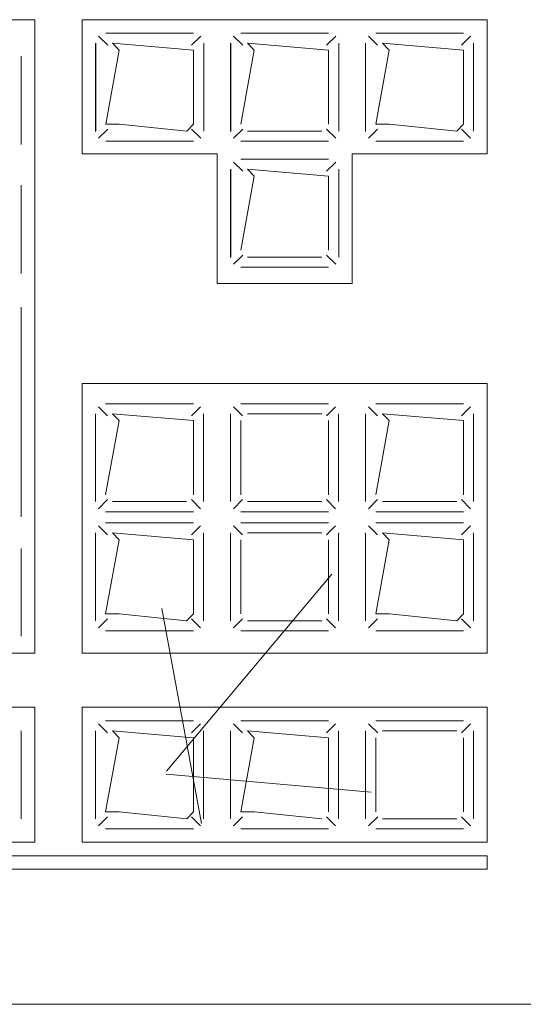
# Model space of a CAD drawing. Header units: feet. Extents: x 8 to 127, y 6 to 90.
# Tile 291 of 538: x 45.3367 to 45.374, y 50.2827 to 50.3556. Entities that reach past the tile are written whole.
import ezdxf

# ---------------------------------------------------------------- set-up
doc = ezdxf.new("R2010")
doc.units = ezdxf.units.FT
doc.header["$MEASUREMENT"] = 0
doc.layers.add('MOBILARIO', color=8, linetype='Continuous')
doc.layers.add('NO ESPESSURA', color=250, linetype='Continuous')

msp = doc.modelspace()

# ---------------------------------------------------------------- linework, layer by layer
at = {"layer": 'MOBILARIO', "lineweight": 5}
for p, q in [((45.320795, 50.355619), (45.337795, 50.355619)), ((45.320795, 50.355619), (45.337795, 50.355619)), ((45.337795, 50.30868), (45.337795, 50.355619)), ((45.337795, 50.30868), (45.337795, 50.355619)), ((45.371295, 50.355619), (45.341295, 50.355619)), ((45.341295, 50.355619), (45.341295, 50.34568)), ((45.371295, 50.355619), (45.341295, 50.355619)), ((45.341295, 50.355619), (45.341295, 50.34568)), ((45.371295, 50.34568), (45.371295, 50.355619)), ((45.371295, 50.34568), (45.371295, 50.355619)), ((45.343203, 50.353723), (45.342526, 50.3544)), ((45.343203, 50.353723), (45.342526, 50.3544)), ((45.343057, 50.354619), (45.349557, 50.354619)), ((45.343057, 50.354619), (45.349557, 50.354619)), ((45.34941, 50.353723), (45.350087, 50.3544)), ((45.34941, 50.353723), (45.350087, 50.3544)), ((45.353203, 50.353723), (45.352526, 50.3544)), ((45.353203, 50.353723), (45.352526, 50.3544)), ((45.353057, 50.354619), (45.359557, 50.354619)), ((45.353057, 50.354619), (45.359557, 50.354619)), ((45.35941, 50.353723), (45.360087, 50.3544)), ((45.35941, 50.353723), (45.360087, 50.3544)), ((45.363191, 50.353723), (45.362514, 50.3544)), ((45.363191, 50.353723), (45.362514, 50.3544)), ((45.363045, 50.354619), (45.369545, 50.354619)), ((45.363045, 50.354619), (45.369545, 50.354619)), ((45.369398, 50.353723), (45.370075, 50.3544)), ((45.369398, 50.353723), (45.370075, 50.3544)), ((45.342295, 50.347333), (45.342295, 50.353878)), ((45.342295, 50.347333), (45.342295, 50.353878)), ((45.342307, 50.347369), (45.342307, 50.353869)), ((45.342307, 50.347369), (45.342307, 50.353869)), ((45.343057, 50.347869), (45.344057, 50.353369)), ((45.343057, 50.347869), (45.344057, 50.353369)), ((45.344057, 50.353369), (45.343557, 50.353869)), ((45.343557, 50.353869), (45.349557, 50.353369)), ((45.344057, 50.353369), (45.343557, 50.353869)), ((45.343557, 50.353869), (45.349557, 50.353369)), ((45.349557, 50.353369), (45.349557, 50.347869)), ((45.349557, 50.353369), (45.349557, 50.347869)), ((45.350307, 50.353869), (45.350307, 50.347369)), ((45.350307, 50.353869), (45.350307, 50.347369)), ((45.352295, 50.347333), (45.352295, 50.353878)), ((45.352295, 50.347333), (45.352295, 50.353878)), ((45.352307, 50.347369), (45.352307, 50.353869)), ((45.352307, 50.347369), (45.352307, 50.353869)), ((45.353057, 50.347869), (45.354057, 50.353369)), ((45.353057, 50.347869), (45.354057, 50.353369)), ((45.354057, 50.353369), (45.353557, 50.353869)), ((45.353557, 50.353869), (45.359557, 50.353369)), ((45.354057, 50.353369), (45.353557, 50.353869)), ((45.353557, 50.353869), (45.359557, 50.353369)), ((45.359557, 50.353369), (45.359557, 50.347869)), ((45.359557, 50.353369), (45.359557, 50.347869)), ((45.360307, 50.353869), (45.360307, 50.347369)), ((45.360307, 50.353869), (45.360307, 50.347369)), ((45.362283, 50.347333), (45.362283, 50.353878)), ((45.362283, 50.347333), (45.362283, 50.353878)), ((45.362295, 50.347369), (45.362295, 50.353869)), ((45.362295, 50.347369), (45.362295, 50.353869)), ((45.363045, 50.347869), (45.364045, 50.353369)), ((45.363045, 50.347869), (45.364045, 50.353369)), ((45.364045, 50.353369), (45.363545, 50.353869)), ((45.363545, 50.353869), (45.369545, 50.353369)), ((45.364045, 50.353369), (45.363545, 50.353869)), ((45.363545, 50.353869), (45.369545, 50.353369)), ((45.369545, 50.353369), (45.369545, 50.347869)), ((45.369545, 50.353369), (45.369545, 50.347869)), ((45.370295, 50.353869), (45.370295, 50.347369)), ((45.370295, 50.353869), (45.370295, 50.347369)), ((45.336783, 50.346369), (45.336783, 50.352914)), ((45.336783, 50.346369), (45.336783, 50.352914)), ((45.343203, 50.347516), (45.342526, 50.346839)), ((45.343203, 50.347516), (45.342526, 50.346839)), ((45.344057, 50.347869), (45.343057, 50.347869)), ((45.344057, 50.347869), (45.343057, 50.347869)), ((45.349057, 50.347369), (45.344057, 50.347869)), ((45.349057, 50.347369), (45.344057, 50.347869)), ((45.349557, 50.347869), (45.349057, 50.347369)), ((45.349557, 50.347869), (45.349057, 50.347369)), ((45.34941, 50.347516), (45.350087, 50.346839)), ((45.34941, 50.347516), (45.350087, 50.346839)), ((45.353203, 50.347516), (45.352526, 50.346839)), ((45.353203, 50.347516), (45.352526, 50.346839)), ((45.359057, 50.347369), (45.353557, 50.347369)), ((45.359057, 50.347369), (45.353557, 50.347369)), ((45.35941, 50.347516), (45.360087, 50.346839)), ((45.35941, 50.347516), (45.360087, 50.346839)), ((45.363191, 50.347516), (45.362514, 50.346839)), ((45.363191, 50.347516), (45.362514, 50.346839)), ((45.364045, 50.347869), (45.363045, 50.347869)), ((45.364045, 50.347869), (45.363045, 50.347869)), ((45.369045, 50.347369), (45.364045, 50.347869)), ((45.369045, 50.347369), (45.364045, 50.347869)), ((45.369545, 50.347869), (45.369045, 50.347369)), ((45.369545, 50.347869), (45.369045, 50.347369)), ((45.369398, 50.347516), (45.370075, 50.346839)), ((45.369398, 50.347516), (45.370075, 50.346839)), ((45.349557, 50.346619), (45.343057, 50.346619)), ((45.349557, 50.346619), (45.343057, 50.346619)), ((45.359557, 50.346619), (45.353057, 50.346619)), ((45.359557, 50.346619), (45.353057, 50.346619)), ((45.369545, 50.346619), (45.363045, 50.346619)), ((45.369545, 50.346619), (45.363045, 50.346619)), ((45.341295, 50.34568), (45.351295, 50.34568)), ((45.341295, 50.34568), (45.351295, 50.34568)), ((45.351295, 50.34568), (45.351295, 50.336075)), ((45.351295, 50.34568), (45.351295, 50.336075)), ((45.353057, 50.345285), (45.359557, 50.345285)), ((45.353057, 50.345285), (45.359557, 50.345285)), ((45.361295, 50.34568), (45.371295, 50.34568)), ((45.361295, 50.336075), (45.361295, 50.34568)), ((45.361295, 50.34568), (45.371295, 50.34568)), ((45.361295, 50.336075), (45.361295, 50.34568)), ((45.352295, 50.337999), (45.352295, 50.344544)), ((45.352295, 50.337999), (45.352295, 50.344544)), ((45.352307, 50.338035), (45.352307, 50.344535)), ((45.352307, 50.338035), (45.352307, 50.344535)), ((45.353203, 50.344389), (45.352526, 50.345066)), ((45.353203, 50.344389), (45.352526, 50.345066)), ((45.354057, 50.344035), (45.353557, 50.344535)), ((45.353557, 50.344535), (45.359557, 50.344035)), ((45.354057, 50.344035), (45.353557, 50.344535)), ((45.353557, 50.344535), (45.359557, 50.344035)), ((45.35941, 50.344389), (45.360087, 50.345066)), ((45.35941, 50.344389), (45.360087, 50.345066)), ((45.360307, 50.344535), (45.360307, 50.338035)), ((45.360307, 50.344535), (45.360307, 50.338035)), ((45.353057, 50.338535), (45.354057, 50.344035)), ((45.353057, 50.338535), (45.354057, 50.344035)), ((45.359557, 50.344035), (45.359557, 50.338535)), ((45.359557, 50.344035), (45.359557, 50.338535)), ((45.336794, 50.336825), (45.336794, 50.343369)), ((45.336794, 50.336825), (45.336794, 50.343369)), ((45.353203, 50.338182), (45.352526, 50.337505)), ((45.353203, 50.338182), (45.352526, 50.337505)), ((45.359057, 50.338035), (45.353557, 50.338035)), ((45.359057, 50.338035), (45.353557, 50.338035)), ((45.35941, 50.338182), (45.360087, 50.337505)), ((45.35941, 50.338182), (45.360087, 50.337505)), ((45.359557, 50.337285), (45.353057, 50.337285)), ((45.359557, 50.337285), (45.353057, 50.337285)), ((45.351295, 50.336075), (45.361295, 50.336075)), ((45.351295, 50.336075), (45.361295, 50.336075)), ((45.336794, 50.334316), (45.336794, 50.31878)), ((45.336794, 50.334316), (45.336794, 50.31878)), ((45.341295, 50.30868), (45.341295, 50.32868)), ((45.341295, 50.32868), (45.371295, 50.32868)), ((45.341295, 50.30868), (45.341295, 50.32868)), ((45.341295, 50.32868), (45.371295, 50.32868)), ((45.371295, 50.32868), (45.371295, 50.30868)), ((45.371295, 50.32868), (45.371295, 50.30868)), ((45.343191, 50.326273), (45.342514, 50.32695)), ((45.343191, 50.326273), (45.342514, 50.32695)), ((45.343045, 50.32717), (45.349545, 50.32717)), ((45.343045, 50.32717), (45.349545, 50.32717)), ((45.349398, 50.326273), (45.350075, 50.32695)), ((45.349398, 50.326273), (45.350075, 50.32695)), ((45.353191, 50.326273), (45.352514, 50.32695)), ((45.353191, 50.326273), (45.352514, 50.32695)), ((45.353045, 50.32717), (45.359545, 50.32717)), ((45.353045, 50.32717), (45.359545, 50.32717)), ((45.359398, 50.326273), (45.360075, 50.32695)), ((45.359398, 50.326273), (45.360075, 50.32695)), ((45.363191, 50.326273), (45.362514, 50.32695)), ((45.363191, 50.326273), (45.362514, 50.32695)), ((45.363045, 50.32717), (45.369545, 50.32717)), ((45.363045, 50.32717), (45.369545, 50.32717)), ((45.369398, 50.326273), (45.370075, 50.32695)), ((45.369398, 50.326273), (45.370075, 50.32695)), ((45.342295, 50.31992), (45.342295, 50.32642)), ((45.342295, 50.31992), (45.342295, 50.32642)), ((45.344045, 50.32592), (45.343545, 50.32642)), ((45.343545, 50.32642), (45.349545, 50.32592)), ((45.344045, 50.32592), (45.343545, 50.32642)), ((45.343545, 50.32642), (45.349545, 50.32592)), ((45.350295, 50.32642), (45.350295, 50.31992)), ((45.350295, 50.32642), (45.350295, 50.31992)), ((45.352295, 50.31992), (45.352295, 50.32642)), ((45.352295, 50.31992), (45.352295, 50.32642)), ((45.353545, 50.32642), (45.359045, 50.32642)), ((45.353545, 50.32642), (45.359045, 50.32642)), ((45.360295, 50.32642), (45.360295, 50.31992)), ((45.360295, 50.32642), (45.360295, 50.31992)), ((45.362295, 50.31992), (45.362295, 50.32642)), ((45.362295, 50.31992), (45.362295, 50.32642)), ((45.364045, 50.32592), (45.363545, 50.32642)), ((45.363545, 50.32642), (45.369545, 50.32592)), ((45.364045, 50.32592), (45.363545, 50.32642)), ((45.363545, 50.32642), (45.369545, 50.32592)), ((45.370295, 50.32642), (45.370295, 50.31992)), ((45.370295, 50.32642), (45.370295, 50.31992)), ((45.343045, 50.32042), (45.344045, 50.32592)), ((45.343045, 50.32042), (45.344045, 50.32592)), ((45.349545, 50.32592), (45.349545, 50.32042)), ((45.349545, 50.32592), (45.349545, 50.32042)), ((45.353045, 50.32042), (45.353045, 50.32592)), ((45.353045, 50.32042), (45.353045, 50.32592)), ((45.359545, 50.32592), (45.359545, 50.32042)), ((45.359545, 50.32592), (45.359545, 50.32042)), ((45.363045, 50.32042), (45.364045, 50.32592)), ((45.363045, 50.32042), (45.364045, 50.32592)), ((45.369545, 50.32592), (45.369545, 50.32042)), ((45.369545, 50.32592), (45.369545, 50.32042)), ((45.343191, 50.320066), (45.342514, 50.31939)), ((45.343191, 50.320066), (45.342514, 50.31939)), ((45.349045, 50.31992), (45.343545, 50.31992)), ((45.349045, 50.31992), (45.343545, 50.31992)), ((45.349398, 50.320066), (45.350075, 50.31939)), ((45.349398, 50.320066), (45.350075, 50.31939)), ((45.353191, 50.320066), (45.352514, 50.31939)), ((45.353191, 50.320066), (45.352514, 50.31939)), ((45.359045, 50.31992), (45.353545, 50.31992)), ((45.359045, 50.31992), (45.353545, 50.31992)), ((45.359398, 50.320066), (45.360075, 50.31939)), ((45.359398, 50.320066), (45.360075, 50.31939)), ((45.363191, 50.320066), (45.362514, 50.31939)), ((45.363191, 50.320066), (45.362514, 50.31939)), ((45.369045, 50.31992), (45.363545, 50.31992)), ((45.369045, 50.31992), (45.363545, 50.31992)), ((45.369398, 50.320066), (45.370075, 50.31939)), ((45.369398, 50.320066), (45.370075, 50.31939)), ((45.349545, 50.31917), (45.343045, 50.31917)), ((45.349545, 50.31917), (45.343045, 50.31917)), ((45.359545, 50.31917), (45.353045, 50.31917)), ((45.359545, 50.31917), (45.353045, 50.31917)), ((45.369545, 50.31917), (45.363045, 50.31917)), ((45.369545, 50.31917), (45.363045, 50.31917)), ((45.343045, 50.318344), (45.349545, 50.318344)), ((45.343045, 50.318344), (45.349545, 50.318344)), ((45.353045, 50.318344), (45.359545, 50.318344)), ((45.353045, 50.318344), (45.359545, 50.318344)), ((45.363045, 50.318344), (45.369545, 50.318344)), ((45.363045, 50.318344), (45.369545, 50.318344)), ((45.342295, 50.311094), (45.342295, 50.317594)), ((45.342295, 50.311094), (45.342295, 50.317594)), ((45.343191, 50.317447), (45.342514, 50.318124)), ((45.343191, 50.317447), (45.342514, 50.318124)), ((45.344045, 50.317094), (45.343545, 50.317594)), ((45.343545, 50.317594), (45.349545, 50.317094)), ((45.344045, 50.317094), (45.343545, 50.317594)), ((45.343545, 50.317594), (45.349545, 50.317094)), ((45.349398, 50.317447), (45.350075, 50.318124)), ((45.349398, 50.317447), (45.350075, 50.318124)), ((45.350295, 50.317594), (45.350295, 50.311094)), ((45.350295, 50.317594), (45.350295, 50.311094)), ((45.352295, 50.311094), (45.352295, 50.317594)), ((45.352295, 50.311094), (45.352295, 50.317594)), ((45.353191, 50.317447), (45.352514, 50.318124)), ((45.353191, 50.317447), (45.352514, 50.318124)), ((45.353545, 50.317594), (45.359045, 50.317594)), ((45.353545, 50.317594), (45.359045, 50.317594)), ((45.359398, 50.317447), (45.360075, 50.318124)), ((45.359398, 50.317447), (45.360075, 50.318124)), ((45.360295, 50.317594), (45.360295, 50.311094)), ((45.360295, 50.317594), (45.360295, 50.311094)), ((45.362295, 50.311094), (45.362295, 50.317594)), ((45.362295, 50.311094), (45.362295, 50.317594)), ((45.363191, 50.317447), (45.362514, 50.318124)), ((45.363191, 50.317447), (45.362514, 50.318124)), ((45.364045, 50.317094), (45.363545, 50.317594)), ((45.363545, 50.317594), (45.369545, 50.317094)), ((45.364045, 50.317094), (45.363545, 50.317594)), ((45.363545, 50.317594), (45.369545, 50.317094)), ((45.369398, 50.317447), (45.370075, 50.318124)), ((45.369398, 50.317447), (45.370075, 50.318124)), ((45.370295, 50.317594), (45.370295, 50.311094)), ((45.370295, 50.317594), (45.370295, 50.311094)), ((45.343045, 50.311594), (45.344045, 50.317094)), ((45.343045, 50.311594), (45.344045, 50.317094)), ((45.349545, 50.317094), (45.349545, 50.311594)), ((45.349545, 50.317094), (45.349545, 50.311594)), ((45.353045, 50.311594), (45.353045, 50.317094)), ((45.353045, 50.311594), (45.353045, 50.317094)), ((45.359545, 50.317094), (45.359545, 50.311594)), ((45.359545, 50.317094), (45.359545, 50.311594)), ((45.363045, 50.311594), (45.364045, 50.317094)), ((45.363045, 50.311594), (45.364045, 50.317094)), ((45.369545, 50.317094), (45.369545, 50.311594)), ((45.369545, 50.317094), (45.369545, 50.311594)), ((45.336794, 50.316454), (45.336794, 50.309954)), ((45.336794, 50.316454), (45.336794, 50.309954)), ((45.343191, 50.31124), (45.342514, 50.310564)), ((45.343191, 50.31124), (45.342514, 50.310564)), ((45.344045, 50.311594), (45.343045, 50.311594)), ((45.344045, 50.311594), (45.343045, 50.311594)), ((45.349045, 50.311094), (45.344045, 50.311594)), ((45.349045, 50.311094), (45.344045, 50.311594)), ((45.349545, 50.311594), (45.349045, 50.311094)), ((45.349545, 50.311594), (45.349045, 50.311094)), ((45.349398, 50.31124), (45.350075, 50.310564)), ((45.349398, 50.31124), (45.350075, 50.310564)), ((45.353191, 50.31124), (45.352514, 50.310564)), ((45.353191, 50.31124), (45.352514, 50.310564)), ((45.359045, 50.311094), (45.353545, 50.311094)), ((45.359045, 50.311094), (45.353545, 50.311094)), ((45.359398, 50.31124), (45.360075, 50.310564)), ((45.359398, 50.31124), (45.360075, 50.310564)), ((45.363191, 50.31124), (45.362514, 50.310564)), ((45.363191, 50.31124), (45.362514, 50.310564)), ((45.364045, 50.311594), (45.363045, 50.311594)), ((45.364045, 50.311594), (45.363045, 50.311594)), ((45.369045, 50.311094), (45.364045, 50.311594)), ((45.369045, 50.311094), (45.364045, 50.311594)), ((45.369545, 50.311594), (45.369045, 50.311094)), ((45.369545, 50.311594), (45.369045, 50.311094)), ((45.369398, 50.31124), (45.370075, 50.310564)), ((45.369398, 50.31124), (45.370075, 50.310564)), ((45.349545, 50.310344), (45.343045, 50.310344)), ((45.349545, 50.310344), (45.343045, 50.310344)), ((45.359545, 50.310344), (45.353045, 50.310344)), ((45.359545, 50.310344), (45.353045, 50.310344)), ((45.369545, 50.310344), (45.363045, 50.310344)), ((45.369545, 50.310344), (45.363045, 50.310344)), ((45.337795, 50.30868), (45.193295, 50.30868)), ((45.337795, 50.30868), (45.193295, 50.30868)), ((45.371295, 50.30868), (45.341295, 50.30868)), ((45.371295, 50.30868), (45.341295, 50.30868)), ((45.297795, 50.30468), (45.337795, 50.30468)), ((45.297795, 50.30468), (45.337795, 50.30468)), ((45.337795, 50.30468), (45.337795, 50.29468)), ((45.337795, 50.30468), (45.337795, 50.29468)), ((45.341295, 50.29468), (45.341295, 50.30468)), ((45.341295, 50.30468), (45.371295, 50.30468)), ((45.341295, 50.29468), (45.341295, 50.30468)), ((45.341295, 50.30468), (45.371295, 50.30468)), ((45.371295, 50.30468), (45.371295, 50.29468)), ((45.371295, 50.30468), (45.371295, 50.29468)), ((45.343046, 50.30368), (45.349546, 50.30368)), ((45.343046, 50.30368), (45.349546, 50.30368)), ((45.353046, 50.30368), (45.359546, 50.30368)), ((45.353046, 50.30368), (45.359546, 50.30368)), ((45.363046, 50.30368), (45.369546, 50.30368)), ((45.363046, 50.30368), (45.369546, 50.30368)), ((45.336794, 50.30293), (45.336794, 50.29643)), ((45.336794, 50.30293), (45.336794, 50.29643)), ((45.342296, 50.29643), (45.342296, 50.30293)), ((45.342296, 50.29643), (45.342296, 50.30293)), ((45.343192, 50.302783), (45.342515, 50.30346)), ((45.343192, 50.302783), (45.342515, 50.30346)), ((45.344046, 50.30243), (45.343546, 50.30293)), ((45.343546, 50.30293), (45.349546, 50.30243)), ((45.344046, 50.30243), (45.343546, 50.30293)), ((45.343546, 50.30293), (45.349546, 50.30243)), ((45.349399, 50.302783), (45.350076, 50.30346)), ((45.349399, 50.302783), (45.350076, 50.30346)), ((45.350296, 50.30293), (45.350296, 50.29643)), ((45.350296, 50.30293), (45.350296, 50.29643)), ((45.352296, 50.29643), (45.352296, 50.30293)), ((45.352296, 50.29643), (45.352296, 50.30293)), ((45.353192, 50.302783), (45.352515, 50.30346)), ((45.353192, 50.302783), (45.352515, 50.30346)), ((45.354046, 50.30243), (45.353546, 50.30293)), ((45.353546, 50.30293), (45.359546, 50.30243)), ((45.354046, 50.30243), (45.353546, 50.30293)), ((45.353546, 50.30293), (45.359546, 50.30243)), ((45.359399, 50.302783), (45.360076, 50.30346)), ((45.359399, 50.302783), (45.360076, 50.30346)), ((45.360296, 50.30293), (45.360296, 50.29643)), ((45.360296, 50.30293), (45.360296, 50.29643)), ((45.362296, 50.29643), (45.362296, 50.30293)), ((45.362296, 50.29643), (45.362296, 50.30293)), ((45.363192, 50.302783), (45.362515, 50.30346)), ((45.363192, 50.302783), (45.362515, 50.30346)), ((45.363546, 50.30293), (45.369046, 50.30293)), ((45.363546, 50.30293), (45.369046, 50.30293)), ((45.369399, 50.302783), (45.370076, 50.30346)), ((45.369399, 50.302783), (45.370076, 50.30346)), ((45.370296, 50.30293), (45.370296, 50.29643)), ((45.370296, 50.30293), (45.370296, 50.29643)), ((45.343046, 50.29693), (45.344046, 50.30243)), ((45.343046, 50.29693), (45.344046, 50.30243)), ((45.349546, 50.30243), (45.349546, 50.29693)), ((45.349546, 50.30243), (45.349546, 50.29693)), ((45.353046, 50.29693), (45.354046, 50.30243)), ((45.353046, 50.29693), (45.354046, 50.30243)), ((45.359546, 50.30243), (45.359546, 50.29693)), ((45.359546, 50.30243), (45.359546, 50.29693)), ((45.363046, 50.29693), (45.363046, 50.30243)), ((45.363046, 50.29693), (45.363046, 50.30243)), ((45.369546, 50.30243), (45.369546, 50.29693)), ((45.369546, 50.30243), (45.369546, 50.29693)), ((45.343192, 50.296576), (45.342515, 50.295899)), ((45.343192, 50.296576), (45.342515, 50.295899)), ((45.344046, 50.29693), (45.343046, 50.29693)), ((45.344046, 50.29693), (45.343046, 50.29693)), ((45.349046, 50.29643), (45.344046, 50.29693)), ((45.349046, 50.29643), (45.344046, 50.29693)), ((45.349546, 50.29693), (45.349046, 50.29643)), ((45.349546, 50.29693), (45.349046, 50.29643)), ((45.349399, 50.296576), (45.350076, 50.295899)), ((45.349399, 50.296576), (45.350076, 50.295899)), ((45.353192, 50.296576), (45.352515, 50.295899)), ((45.353192, 50.296576), (45.352515, 50.295899)), ((45.354046, 50.29693), (45.353046, 50.29693)), ((45.354046, 50.29693), (45.353046, 50.29693)), ((45.359046, 50.29643), (45.354046, 50.29693)), ((45.359046, 50.29643), (45.354046, 50.29693)), ((45.359399, 50.296576), (45.360076, 50.295899)), ((45.359399, 50.296576), (45.360076, 50.295899)), ((45.363192, 50.296576), (45.362515, 50.295899)), ((45.363192, 50.296576), (45.362515, 50.295899)), ((45.369046, 50.29643), (45.363546, 50.29643)), ((45.369046, 50.29643), (45.363546, 50.29643)), ((45.369399, 50.296576), (45.370076, 50.295899)), ((45.369399, 50.296576), (45.370076, 50.295899)), ((45.349546, 50.29568), (45.343046, 50.29568)), ((45.349546, 50.29568), (45.343046, 50.29568)), ((45.359546, 50.29568), (45.353046, 50.29568)), ((45.359546, 50.29568), (45.353046, 50.29568)), ((45.369546, 50.29568), (45.363046, 50.29568)), ((45.369546, 50.29568), (45.363046, 50.29568)), ((45.337795, 50.29468), (45.297795, 50.29468)), ((45.337795, 50.29468), (45.297795, 50.29468)), ((45.371295, 50.29468), (45.341295, 50.29468)), ((45.371295, 50.29468), (45.341295, 50.29468)), ((45.193295, 50.29368), (45.371295, 50.29368)), ((45.193295, 50.29368), (45.371295, 50.29368)), ((45.371295, 50.29368), (45.371295, 50.29268)), ((45.371295, 50.29368), (45.371295, 50.29268)), ((45.371295, 50.29268), (45.193295, 50.29268)), ((45.371295, 50.29268), (45.193295, 50.29268)), ((45.417295, 50.28268), (45.189295, 50.28268)), ((45.417295, 50.28268), (45.189295, 50.28268))]:
    msp.add_line(p, q, dxfattribs=at)
at = {"layer": 'MOBILARIO'}
for centre in [(45.343557, 50.353369), (45.343557, 50.353369), (45.349057, 50.353369), (45.349057, 50.353369), (45.353557, 50.353369), (45.353557, 50.353369), (45.359057, 50.353369), (45.359057, 50.353369), (45.363545, 50.353369), (45.363545, 50.353369), (45.369045, 50.353369), (45.369045, 50.353369), (45.343557, 50.347869), (45.343557, 50.347869), (45.349057, 50.347869), (45.349057, 50.347869), (45.363545, 50.347869), (45.363545, 50.347869), (45.369045, 50.347869), (45.369045, 50.347869), (45.353557, 50.344035), (45.353557, 50.344035), (45.359057, 50.344035), (45.359057, 50.344035), (45.343545, 50.32592), (45.343545, 50.32592), (45.349045, 50.32592), (45.349045, 50.32592), (45.363545, 50.32592), (45.363545, 50.32592), (45.369045, 50.32592), (45.369045, 50.32592), (45.343545, 50.317094), (45.343545, 50.317094), (45.349045, 50.317094), (45.349045, 50.317094), (45.363545, 50.317094), (45.363545, 50.317094), (45.369045, 50.317094), (45.369045, 50.317094), (45.343545, 50.311594), (45.343545, 50.311594), (45.349045, 50.311594), (45.349045, 50.311594), (45.363545, 50.311594), (45.363545, 50.311594), (45.369045, 50.311594), (45.369045, 50.311594), (45.343546, 50.30243), (45.343546, 50.30243), (45.349046, 50.30243), (45.349046, 50.30243), (45.353546, 50.30243), (45.353546, 50.30243), (45.359046, 50.30243), (45.359046, 50.30243), (45.343546, 50.29693), (45.343546, 50.29693), (45.349046, 50.29693), (45.349046, 50.29693), (45.353546, 50.29693), (45.353546, 50.29693)]:
    msp.add_arc(centre, 0.0005, 0, 0, dxfattribs=at)
at = {"layer": 'NO ESPESSURA', "linetype": 'Continuous', "lineweight": 5}
for p, q in [((45.347546, 50.299951), (45.359791, 50.314545)), ((45.350133, 50.296078), (45.347196, 50.311999)), ((45.347527, 50.299732), (45.362709, 50.298403))]:
    msp.add_line(p, q, dxfattribs=at)

doc.saveas('drawing.dxf')
